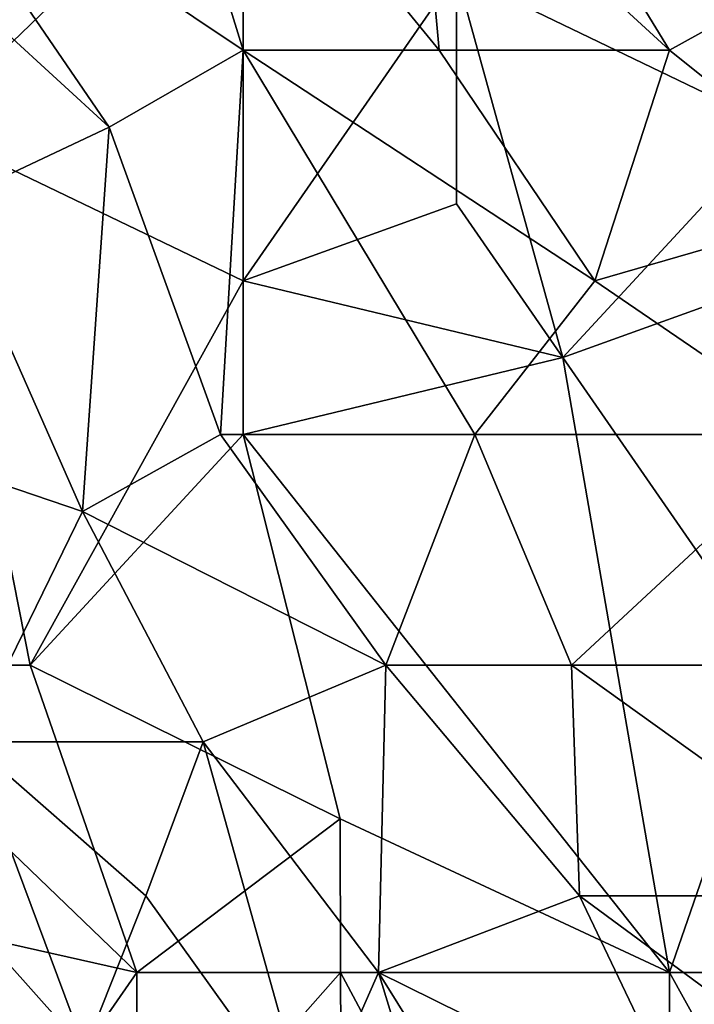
# Model space of a CAD drawing. Extents: x -0.3 to 0.3, y -0.266 to 0.266.
# Tile 411 of 430: x 0.238 to 0.249, y 0.195 to 0.211. Entities that reach past the tile are written whole.
import ezdxf

# ---------------------------------------------------------------- set-up
doc = ezdxf.new("R2010")
doc.units = 0

msp = doc.modelspace()

# ---------------------------------------------------------------- linework, layer by layer
for points in [[(0.236352, 0.213829, 0.874429), (0.239865, 0.216218, 0.88848), (0.241706, 0.210246, 0.883482)], [(0.239865, 0.216218, 0.88848), (0.244423, 0.213829, 0.896286), (0.244751, 0.210246, 0.891602)], [(0.241706, 0.210246, 0.883482), (0.239865, 0.216218, 0.88848), (0.244751, 0.210246, 0.891602)], [(0.244423, 0.213829, 0.896286), (0.244677, 0.216218, 0.90097), (0.248327, 0.210247, 0.90097)], [(0.248327, 0.210247, 0.90097), (0.244677, 0.216218, 0.90097), (0.250482, 0.211441, 0.908776)], [(0.239622, 0.209052, 0.87599), (0.233116, 0.215023, 0.866623), (0.236352, 0.213829, 0.874429)], [(0.237094, 0.207858, 0.866623), (0.233116, 0.215023, 0.866623), (0.239622, 0.209052, 0.87599)], [(0.241706, 0.210246, 0.883482), (0.239622, 0.209052, 0.87599), (0.236352, 0.213829, 0.874429)], [(0.23674, 0.209052, 1.177698), (0.241706, 0.213829, 1.17982), (0.23674, 0.212635, 1.177943)], [(0.241706, 0.206664, 1.17965), (0.241706, 0.213829, 1.17982), (0.23674, 0.209052, 1.177698)], [(0.241706, 0.206664, 1.17965), (0.245017, 0.211441, 1.180956), (0.241706, 0.213829, 1.17982)], [(0.244751, 0.210246, 0.891602), (0.244423, 0.213829, 0.896286), (0.248327, 0.210247, 0.90097)], [(0.249982, 0.209052, 1.182906), (0.249982, 0.212635, 1.182873), (0.245017, 0.211441, 1.180956)], [(0.245017, 0.211441, 1.180956), (0.241706, 0.206664, 1.17965), (0.245017, 0.207858, 1.180978)], [(0.246672, 0.205469, 1.181758), (0.249982, 0.209052, 1.182906), (0.245017, 0.211441, 1.180956)], [(0.246672, 0.205469, 1.181758), (0.245017, 0.211441, 1.180956), (0.245017, 0.207858, 1.180978)], [(0.248327, 0.210247, 0.90097), (0.250482, 0.211441, 0.908776), (0.251306, 0.207858, 0.905653)], [(0.239622, 0.209052, 0.87599), (0.241706, 0.210246, 0.883482), (0.241351, 0.204275, 0.874429)], [(0.241351, 0.204275, 0.874429), (0.241706, 0.210246, 0.883482), (0.245306, 0.204275, 0.885357)], [(0.24717, 0.206664, 0.893164), (0.241706, 0.210246, 0.883482), (0.244751, 0.210246, 0.891602)], [(0.245306, 0.204275, 0.885357), (0.241706, 0.210246, 0.883482), (0.24717, 0.206664, 0.893164)], [(0.244751, 0.210246, 0.891602), (0.248327, 0.210247, 0.90097), (0.24717, 0.206664, 0.893164)], [(0.24717, 0.206664, 0.893164), (0.248327, 0.210247, 0.90097), (0.251306, 0.207858, 0.905653)], [(0.238396, 0.200692, 1.178054), (0.23674, 0.209052, 1.177698), (0.235085, 0.200692, 1.176345)], [(0.238396, 0.200692, 1.178054), (0.241706, 0.206664, 1.17965), (0.23674, 0.209052, 1.177698)], [(0.239208, 0.203081, 0.866623), (0.237094, 0.207858, 0.866623), (0.239622, 0.209052, 0.87599)], [(0.239208, 0.203081, 0.866623), (0.239622, 0.209052, 0.87599), (0.241351, 0.204275, 0.874429)], [(0.249982, 0.209052, 1.182906), (0.246672, 0.205469, 1.181758), (0.249982, 0.206664, 1.183004)], [(0.235686, 0.204275, 0.857256), (0.237094, 0.207858, 0.866623), (0.239208, 0.203081, 0.866623)], [(0.245017, 0.207858, 1.180978), (0.241706, 0.206664, 1.17965), (0.246672, 0.205469, 1.181758)], [(0.24717, 0.206664, 0.893164), (0.251306, 0.207858, 0.905653), (0.250666, 0.204275, 0.899408)], [(0.241706, 0.204275, 1.179643), (0.241706, 0.206664, 1.17965), (0.238396, 0.200692, 1.178054)], [(0.246672, 0.205469, 1.181758), (0.241706, 0.206664, 1.17965), (0.241706, 0.204275, 1.179643)], [(0.245306, 0.204275, 0.885357), (0.24717, 0.206664, 0.893164), (0.250666, 0.204275, 0.899408)], [(0.249982, 0.206664, 1.183004), (0.246672, 0.205469, 1.181758), (0.249982, 0.200692, 1.183381)], [(0.248327, 0.195915, 1.182935), (0.246672, 0.205469, 1.181758), (0.241706, 0.204275, 1.179643)], [(0.246672, 0.205469, 1.181758), (0.248327, 0.195915, 1.182935), (0.249982, 0.200692, 1.183381)], [(0.237458, 0.199498, 0.857256), (0.235686, 0.204275, 0.857256), (0.239208, 0.203081, 0.866623)], [(0.243213, 0.198304, 1.180428), (0.241706, 0.204275, 1.179643), (0.238396, 0.200692, 1.178054)], [(0.239208, 0.203081, 0.866623), (0.241351, 0.204275, 0.874429), (0.243922, 0.200692, 0.877551)], [(0.243922, 0.200692, 0.877551), (0.241351, 0.204275, 0.874429), (0.245306, 0.204275, 0.885357)], [(0.243213, 0.198304, 1.180428), (0.248327, 0.195915, 1.182935), (0.241706, 0.204275, 1.179643)], [(0.243922, 0.200692, 0.877551), (0.245306, 0.204275, 0.885357), (0.246807, 0.200692, 0.885357)], [(0.245306, 0.204275, 0.885357), (0.250666, 0.204275, 0.899408), (0.246807, 0.200692, 0.885357)], [(0.246807, 0.200692, 0.885357), (0.250666, 0.204275, 0.899408), (0.253391, 0.200692, 0.902531)], [(0.237458, 0.199498, 0.857256), (0.239208, 0.203081, 0.866623), (0.241082, 0.199498, 0.868184)], [(0.241082, 0.199498, 0.868184), (0.239208, 0.203081, 0.866623), (0.243922, 0.200692, 0.877551)], [(0.240051, 0.195915, 1.178719), (0.235085, 0.200692, 1.176345), (0.234748, 0.197109, 1.175744)], [(0.235085, 0.200692, 1.176345), (0.240051, 0.195915, 1.178719), (0.238396, 0.200692, 1.178054)], [(0.243213, 0.198304, 1.180428), (0.238396, 0.200692, 1.178054), (0.240051, 0.195915, 1.178719)], [(0.241082, 0.199498, 0.868184), (0.243922, 0.200692, 0.877551), (0.243805, 0.195915, 0.872868)], [(0.243805, 0.195915, 0.872868), (0.243922, 0.200692, 0.877551), (0.24693, 0.197109, 0.882235)], [(0.243922, 0.200692, 0.877551), (0.246807, 0.200692, 0.885357), (0.24693, 0.197109, 0.882235)], [(0.251805, 0.197109, 0.894725), (0.246807, 0.200692, 0.885357), (0.253391, 0.200692, 0.902531)], [(0.24693, 0.197109, 0.882235), (0.246807, 0.200692, 0.885357), (0.251805, 0.197109, 0.894725)], [(0.249982, 0.200692, 1.183381), (0.248327, 0.195915, 1.182935), (0.251637, 0.195915, 1.184347)], [(0.239243, 0.194721, 0.858817), (0.236052, 0.198304, 0.851011), (0.237458, 0.199498, 0.857256)], [(0.240195, 0.197109, 0.8635), (0.237458, 0.199498, 0.857256), (0.241082, 0.199498, 0.868184)], [(0.239243, 0.194721, 0.858817), (0.237458, 0.199498, 0.857256), (0.240195, 0.197109, 0.8635)], [(0.240195, 0.197109, 0.8635), (0.241082, 0.199498, 0.868184), (0.242755, 0.193527, 0.868184)], [(0.242755, 0.193527, 0.868184), (0.241082, 0.199498, 0.868184), (0.243805, 0.195915, 0.872868)], [(0.23652, 0.194721, 0.849449), (0.236052, 0.198304, 0.851011), (0.239243, 0.194721, 0.858817)], [(0.240051, 0.195915, 1.178719), (0.243219, 0.195915, 1.180428), (0.243213, 0.198304, 1.180428)], [(0.248327, 0.195915, 1.182935), (0.243213, 0.198304, 1.180428), (0.243219, 0.195915, 1.180428)], [(0.238396, 0.193527, 1.17759), (0.240051, 0.195915, 1.178719), (0.234748, 0.197109, 1.175744)], [(0.235085, 0.192332, 1.175303), (0.238396, 0.193527, 1.17759), (0.234748, 0.197109, 1.175744)], [(0.239243, 0.194721, 0.858817), (0.240195, 0.197109, 0.8635), (0.242755, 0.193527, 0.868184)], [(0.248637, 0.193527, 0.883796), (0.243805, 0.195915, 0.872868), (0.24693, 0.197109, 0.882235)], [(0.24693, 0.197109, 0.882235), (0.251805, 0.197109, 0.894725), (0.25178, 0.193527, 0.891602)], [(0.24693, 0.197109, 0.882235), (0.25178, 0.193527, 0.891602), (0.248637, 0.193527, 0.883796)], [(0.238396, 0.193527, 1.17759), (0.240051, 0.192332, 1.178579), (0.240051, 0.195915, 1.178719)], [(0.240051, 0.195915, 1.178719), (0.240051, 0.192332, 1.178579), (0.243219, 0.195915, 1.180428)], [(0.243247, 0.189944, 1.180428), (0.243219, 0.195915, 1.180428), (0.240051, 0.192332, 1.178579)], [(0.243805, 0.195915, 0.872868), (0.245996, 0.18875, 0.874429), (0.242755, 0.193527, 0.868184)], [(0.248327, 0.195915, 1.182935), (0.243219, 0.195915, 1.180428), (0.248327, 0.186361, 1.183232)], [(0.243219, 0.195915, 1.180428), (0.243247, 0.189944, 1.180428), (0.248327, 0.186361, 1.183232)], [(0.248637, 0.193527, 0.883796), (0.246786, 0.191138, 0.877551), (0.243805, 0.195915, 0.872868)], [(0.245996, 0.18875, 0.874429), (0.243805, 0.195915, 0.872868), (0.246786, 0.191138, 0.877551)], [(0.251637, 0.195915, 1.184347), (0.248327, 0.195915, 1.182935), (0.251637, 0.189944, 1.184825)], [(0.248327, 0.195915, 1.182935), (0.248327, 0.186361, 1.183232), (0.251637, 0.189944, 1.184825)]]:
    msp.add_3dface(points)

doc.saveas('drawing.dxf')
